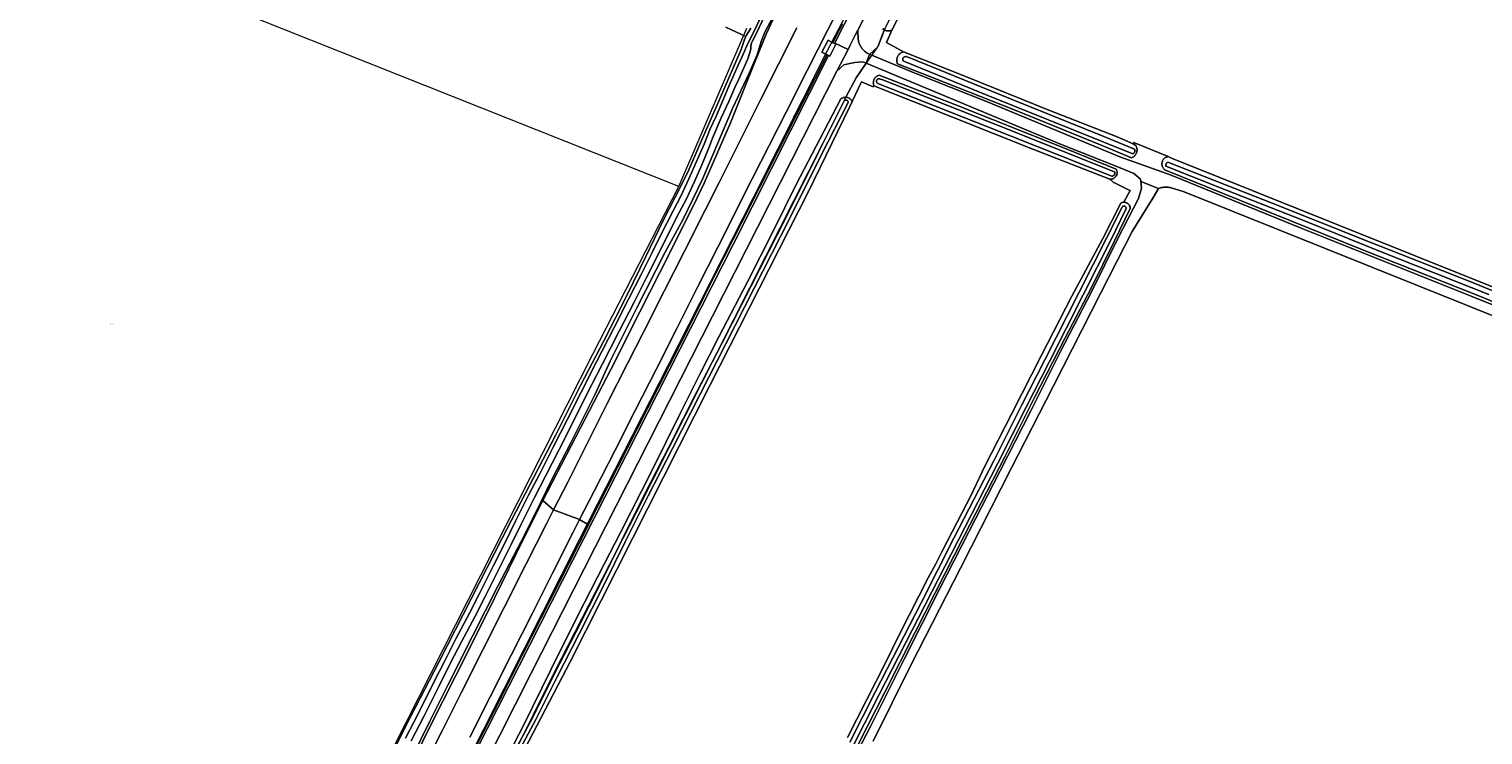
# Model space of a CAD drawing. Header units: metres. Extents: x 250001 to 257773, y 598992 to 609118.
# Tile 388 of 656: x 251738 to 252202, y 603685 to 603911. Entities that reach past the tile are written whole.
import ezdxf
from ezdxf.enums import TextEntityAlignment as Align
from ezdxf.lldxf.tags import DXFTag

# ---------------------------------------------------------------- set-up
doc = ezdxf.new("R2010")
doc.units = ezdxf.units.M
for name, color, linetype, lineweight in [('B-WE-GR-BOUWLAND-GV', 252, 'Continuous', 13), ('B-WE-GR-GRAS-GV', 252, 'Continuous', 13), ('B-WE-GR-GROENVOORZIENING-GV', 252, 'Continuous', 18), ('B-WE-KG-GRENS_PERCEEL-G', 150, 'KG-PERCEEL', 18), ('B-WE-KG-GRENS_PERCEEL-S', 150, 'Continuous', 25), ('B-WE-OG-WATER-GV', 252, 'Continuous', 18), ('B-WE-OG-WATER_SLOOT-GV', 252, 'Continuous', 18), ('B-WE-VH-VERHARDING_GESLOTEN-GV', 252, 'Continuous', 18), ('B-WE-VH-VERHARDING_HALFVERHARDING-GV', 252, 'Continuous', 18), ('B-WE-VW-BEWEGWIJZERING_DRAAGCONSTRUCTIE-S', 252, 'Continuous', 25), ('X-XX-AL-REFERENTIE-G', 7, 'Continuous', 18)]:
    doc.layers.add(name, color=color, linetype=linetype, lineweight=lineweight)
doc.styles.add('NLCS-ISO', font='NLCS-ISO.ttf')
doc.styles.get("Standard").update_dxf_attribs({"font": 'NLCS-ISO.ttf'})
tags = doc.linetypes.add('KG-PERCEEL', pattern='A,5.5,-2,["P",Standard,S=1.8,R=0,X=-0.5,Y=-0.9],-2,5.5,-2,[5,NLCS.SHX,S=0.75,R=0,X=0,Y=0],-2', length=19).pattern_tags.tags
tags[6] = DXFTag(74, 10)

# ---------------------------------------------------------------- blocks, each defined once
blk = doc.blocks.new('SKG-PERCEELNUMMER-SO')
at = {"style": 'NLCS-ISO', "oblique": 10, "flags": 1}
blk.add_attdef('GEMEENTECODE', text='', height=1.8, dxfattribs=at).set_placement((0, 2.6), align=Align.MIDDLE_CENTER)
at = {"style": 'NLCS-ISO', "oblique": 10}
blk.add_attdef('SECTIE', text='', height=1.8, dxfattribs=at).set_placement((-0.5, 0), align=Align.MIDDLE_RIGHT)
blk.add_attdef('PERCEELNUMMER', text='', height=1.8, dxfattribs=at).set_placement((0.5, 0), align=Align.MIDDLE_LEFT)
blk = doc.blocks.new('BS2021-132-Xref-KAD-20210617')
at = {"layer": 'B-WE-KG-GRENS_PERCEEL-G', "flags": 128}
for points in [[(251781.795, 603486.894), (251801.537, 603525.951), (251825.731, 603573.807), (251843.053, 603607.883), (251852.205, 603626.217), (251853.06, 603628.126), (251856.1, 603634.396), (251863.697, 603648.49), (251896.053, 603712.704), (251913.765, 603747.75), (251941.814, 603802.979), (251969.198, 603856.882), (251992.777, 603903.69), (251999.106, 603915.728), (252002.983, 603923.461), (252013.486, 603944.369), (252024.807, 603967.019), (252028.789, 603974.885), (252031.616, 603980.499), (252032.996, 603983.119), (252037.238, 603991.43), (252041.808, 604000.452), (252057.528, 604031.472), (252125.94, 604166.638), (252172.811, 604258.347), (252175.002, 604262.775), (252193.195, 604297.797), (252219.959, 604349.097), (252248.093, 604401.883), (252267.857, 604438.101), (252277.49, 604455.814), (252282.078, 604463.93), (252282.753, 604465.25), (252296.491, 604490.087), (252305.698, 604506.39)], [(251885.109, 603663.701), (251905.639, 603705.163), (251931.919, 603756.511), (251973.159, 603838.182), (251991.353, 603874.166), (251999.035, 603889.53), (252002.026, 603895.129), (252008.999, 603905.125), (252011.027, 603910.402), (252022.755, 603933.585), (252039.938, 603967.404), (252059.301, 604006.133), (252079.483, 604046.225), (252096.121, 604078.954), (252116.031, 604118.501), (252131.577, 604149.32), (252148.76, 604183.412), (252165.396, 604216.686), (252180.942, 604247.506)], [(251945.379, 603860.465), (251737.689, 603943.183)], [(251945.379, 603860.465), (251967.142, 603911.041)], [(251834.303, 603641.962), (251917.835, 603806.865), (251945.379, 603860.465)]]:
    blk.add_lwpolyline(points, dxfattribs=at)
at = {"layer": 'B-WE-KG-GRENS_PERCEEL-S', "xscale": 0.2, "yscale": 0.2, "zscale": 0.2}
blk.add_blockref('SKG-PERCEELNUMMER-SO', (251764.103, 603816.41), dxfattribs=at).add_auto_attribs({'PERCEELNUMMER': '52', 'SECTIE': 'M'})
blk = doc.blocks.new('SIE-WEG_VERKEERSBORD_WEGWIJZER-SO')
at = {"linetype": 'ByBlock', "lineweight": 18}
h = blk.add_hatch(color=0, dxfattribs=at)
h.dxf.hatch_style = 1
h.paths.add_polyline_path([(0.5, 1), (0, 2), (-0.5, 1)])
h = blk.add_hatch(color=0, dxfattribs=at)
h.dxf.hatch_style = 1
h.paths.add_polyline_path([(-1.4, -0.2), (-2, -1.2), (-0.9, -1.1)])
h = blk.add_hatch(color=0, dxfattribs=at)
h.dxf.hatch_style = 1
h.paths.add_polyline_path([(1.4, -0.2), (2, -1.2), (0.9, -1.1)])
at = {"color": 0, "linetype": 'ByBlock', "lineweight": 18}
for points in [[(-1.1, -0.7), (0, 0)], [(0, 1), (0, 0)], [(1.1, -0.7), (0, 0)]]:
    blk.add_lwpolyline(points, dxfattribs=at)
for points in [[(0.5, 1), (0, 2), (-0.5, 1)], [(-1.4, -0.2), (-2, -1.2), (-0.9, -1.1)], [(1.4, -0.2), (2, -1.2), (0.9, -1.1)]]:
    blk.add_lwpolyline(points, close=True, dxfattribs=at)
blk = doc.blocks.new('BS2021-132-Xref-BGT-GRIJS-20210617-aangepast')
at = {"layer": 'B-WE-GR-BOUWLAND-GV', "flags": 128}
for points in [[(252151.019, 604183.572), (252135.781, 604153.166), (252114.558, 604111.468), (252110.67, 604104.258), (252102.9, 604088.8), (252063.635, 604011.024), (252058.493, 604000), (252036.56, 603955.981), (252023.281, 603930.301), (252022.468, 603928.731), (252021.571, 603926.819), (252015.841, 603915.18), (252013.417, 603910.466), (252011.705, 603906.52), (252017.21, 603903.496), (252037.803, 603895.258), (252063.066, 603885.08), (252085.502, 603876.293), (252090.56, 603874.114), (252090.797, 603874.53), (252101.71, 603869.997), (252102.823, 603869.535), (252258.038, 603807.309)], [(251846.479, 603664.45), (251858.212, 603688.223), (251868.559, 603708.126), (251879.081, 603728.843), (251888.848, 603748.012), (251896.288, 603762.153), (251906.005, 603781.092), (251914.08, 603797.012), (251921.26, 603810.906), (251928.902, 603825.973), (251934.805, 603838.107), (251940.334, 603849.579), (251944.161, 603857.057), (251948.264, 603865.01), (251952.17, 603874.201), (251957.256, 603885.779), (251965.332, 603904.267), (251966.331, 603907.401), (251966.804, 603908.393), (251960.398, 603911.335)], [(251999.313, 603684.265), (252011.272, 603707.961), (252016.011, 603717.524), (252025.097, 603735.349), (252027.501, 603739.821), (252029.636, 603744.114), (252038.77, 603761.756), (252043.213, 603771.069), (252051.768, 603787.888), (252061.302, 603806.557), (252070.998, 603825.362), (252080.738, 603843.578), (252086.635, 603855.148), (252086.658, 603855.162), (252086.822, 603855.239), (252086.992, 603855.301), (252087.166, 603855.348), (252087.345, 603855.38), (252087.525, 603855.395), (252087.627, 603855.395), (252089.575, 603859.158), (252088.842, 603859.522), (252084.809, 603861.528), (252084.146, 603861.789), (252083.14, 603862.791), (252058.519, 603872.422), (252007.713, 603892.649), (252007.678, 603892.743), (252007.48, 603892.314), (252003.783, 603893.856), (252000.739, 603887.587), (252000, 603886.064), (251986.698, 603858.664), (251955.393, 603797.076), (251910.584, 603708.481), (251882.962, 603655.282)], [(252301.931, 603780.454), (252106.828, 603858.718), (252102.383, 603860.091), (252102.047, 603860.146), (252101.709, 603860.185), (252101.37, 603860.209), (252101.03, 603860.216), (252100.69, 603860.207), (252100.351, 603860.182), (252100.014, 603860.141), (252099.678, 603860.085), (252099.346, 603860.013), (252099.018, 603859.925), (252098.694, 603859.822), (252098.679, 603859.817), (252096.872, 603856.74), (252090.282, 603846.013), (252080.242, 603826.463), (252065.017, 603796.506), (252051.692, 603770.481), (252035.399, 603738.407), (252019.629, 603707.611), (252007.437, 603683.085)]]:
    blk.add_lwpolyline(points, dxfattribs=at)
at = {"layer": 'B-WE-GR-GRAS-GV', "flags": 128}
blk.add_lwpolyline([(251977.01, 603917.572), (251972.881, 603909.805), (251971.661, 603906.793), (251970.44, 603902.532), (251967.945, 603896.835), (251962.565, 603885.415), (251952.954, 603862.79), (251946.703, 603849.99), (251940.973, 603839.451), (251931.99, 603821.65), (251923.394, 603804.639), (251918.649, 603794.031), (251910.797, 603778.459), (251904.799, 603766.805), (251901.535, 603760.154), (251901.865, 603760.003), (251915.438, 603786.137), (251923.677, 603801.968), (251932.938, 603820.365), (251942.433, 603839.204), (251951.258, 603856.801), (251953.506, 603861.543), (251957.502, 603870.759), (251959.298, 603874.945), (251961.833, 603880.832), (251969.534, 603899.954), (251973.237, 603909.089), (251977.048, 603917.176)], dxfattribs=at)
blk.add_lwpolyline([(251839.638, 603638.77), (251840.484, 603639.126), (251841.672, 603640.423), (251844.137, 603644.842), (251850.089, 603656.152), (251858.512, 603672.834), (251865.963, 603688.095), (251873.952, 603703.875), (251884.162, 603724.267), (251893.351, 603743.002), (251901.865, 603760.003), (251901.535, 603760.154), (251896.259, 603749.405), (251887.514, 603732.703), (251879.453, 603716.654), (251871.493, 603701.033), (251865.755, 603689.541), (251860.08, 603678.051), (251854.722, 603667.615), (251848.315, 603654.827), (251842.612, 603643.195), (251840.799, 603640.153), (251839.998, 603639.134)], close=True, dxfattribs=at)
at = {"layer": 'B-WE-GR-GROENVOORZIENING-GV', "flags": 128}
for points in [[(251997.654, 603912.445), (251996.719, 603910.599), (251995.96, 603909.104), (251994.626, 603906.407), (251995.139, 603906.131), (251995.215, 603906.281), (251996.426, 603908.683), (252000, 603915.771)], [(252048.06, 604000), (252002.563, 603910.428), (252002.701, 603907.441), (252002.753, 603907.132), (252002.82, 603906.826), (252002.903, 603906.524), (252003.001, 603906.227), (252003.114, 603905.935), (252003.242, 603905.649), (252003.385, 603905.37), (252003.541, 603905.098), (252003.711, 603904.835), (252003.895, 603904.581), (252004.091, 603904.337), (252004.299, 603904.103), (252004.519, 603903.88), (252004.75, 603903.668), (252004.992, 603903.469), (252005.243, 603903.282), (252005.504, 603903.108), (252005.773, 603902.948), (252006.05, 603902.802), (252006.334, 603902.67), (252006.344, 603902.665), (252008.999, 603905.125), (252011.063, 603910.496), (252010.966, 603910.554), (252010.808, 603910.668), (252010.52, 603910.931)], [(251977.048, 603917.176), (251973.237, 603909.089), (251969.534, 603899.954), (251961.833, 603880.832), (251959.298, 603874.945), (251957.502, 603870.759), (251953.506, 603861.543), (251951.258, 603856.801), (251942.433, 603839.204), (251932.938, 603820.365), (251923.677, 603801.968), (251915.438, 603786.137), (251901.865, 603760.003), (251905.326, 603757.059), (251909.939, 603766.162), (251915.842, 603777.867), (251922.495, 603791.043), (251928.945, 603803.871), (251934.055, 603813.879), (251940.679, 603826.968), (251947.188, 603839.776), (251953.847, 603853.065), (251958.239, 603861.75), (251971.313, 603887.905), (251983.041, 603911.117)], [(251999.477, 603923.418), (251986.413, 603897.502), (251979.638, 603884.156), (251966.188, 603857.691), (251962.377, 603850.086), (251957.828, 603841.068), (251951.295, 603828.205), (251944.788, 603815.258), (251938.178, 603802.199), (251931.379, 603788.831), (251924.975, 603776.198), (251918.27, 603763.062), (251913.646, 603753.969), (251916.454, 603752.326), (251916.466, 603752.349), (251932.018, 603782.938), (251945.7, 603809.85), (251957.079, 603832.551), (251968.174, 603854.305), (251991.907, 603900.913), (251992.691, 603902.497), (251992.73, 603902.576), (251991.113, 603903.421), (251993.084, 603907.238), (251994.626, 603906.407), (251995.96, 603909.104), (251996.719, 603910.599), (251997.654, 603912.445)], [(251960.398, 603911.335), (251966.804, 603908.393), (251967.02, 603908.848), (251968.359, 603911.01)], [(252233.744, 603812.11), (252200.566, 603825.677), (252164.233, 603840.119), (252134.411, 603852.089), (252100.871, 603865.648), (252100.789, 603865.702), (252100.634, 603865.82), (252100.489, 603865.951), (252100.355, 603866.093), (252100.233, 603866.245), (252100.124, 603866.407), (252100.028, 603866.577), (252099.947, 603866.755), (252099.881, 603866.938), (252099.83, 603867.127), (252099.794, 603867.319), (252099.774, 603867.513), (252099.771, 603867.708), (252099.783, 603867.903), (252099.811, 603868.096), (252099.854, 603868.287), (252099.913, 603868.473), (252099.988, 603868.653), (252100.076, 603868.827), (252100.179, 603868.993), (252100.295, 603869.15), (252100.423, 603869.297), (252100.714, 603869.557), (252100.874, 603869.669), (252101.043, 603869.766), (252101.219, 603869.85), (252101.589, 603869.973), (252101.71, 603869.997), (252090.797, 603874.53), (252090.56, 603874.114), (252091.387, 603873.572), (252091.492, 603873.393), (252091.584, 603873.207), (252091.722, 603872.817), (252091.769, 603872.615), (252091.799, 603872.41), (252091.814, 603872.203), (252091.812, 603871.996), (252091.795, 603871.789), (252091.762, 603871.584), (252091.713, 603871.383), (252091.648, 603871.186), (252091.569, 603870.994), (252091.475, 603870.809), (252091.368, 603870.632), (252091.247, 603870.464), (252091.113, 603870.306), (252090.967, 603870.158), (252090.811, 603870.022), (252090.644, 603869.898), (252090.469, 603869.788), (252090.285, 603869.691), (252090.095, 603869.609), (252090.075, 603869.602), (252080.299, 603873.672), (252052.902, 603884.886), (252023.132, 603896.586), (252015.288, 603899.66), (252015.194, 603899.792), (252015.141, 603900.052), (252015.091, 603900.256), (252015.057, 603900.462), (252015.038, 603900.671), (252015.035, 603900.881), (252015.048, 603901.09), (252015.077, 603901.297), (252015.122, 603901.502), (252015.183, 603901.703), (252015.348, 603902.087), (252015.453, 603902.269), (252015.571, 603902.442), (252015.701, 603902.606), (252015.998, 603902.901), (252016.163, 603903.031), (252016.337, 603903.148), (252016.519, 603903.251), (252016.709, 603903.34), (252016.905, 603903.415), (252017.106, 603903.474), (252017.21, 603903.496), (252011.705, 603906.52), (252013.417, 603910.466), (252013.202, 603910.36), (252013.02, 603910.29), (252012.833, 603910.236), (252012.642, 603910.197), (252012.449, 603910.174), (252012.254, 603910.167), (252012.06, 603910.176), (252011.867, 603910.201), (252011.676, 603910.241), (252011.49, 603910.297), (252011.308, 603910.369), (252011.133, 603910.454), (252011.063, 603910.496), (252008.999, 603905.125), (252006.344, 603902.665), (252006.495, 603902.602), (252020.602, 603896.75), (252044.217, 603887.369), (252086.357, 603869.916), (252102.76, 603864.07), (252144.264, 603847.093), (252198.591, 603825.411), (252259.232, 603801.003)], [(251880.709, 603680.383), (251962.726, 603841.85), (251993.218, 603902.321), (251992.73, 603902.576), (251992.691, 603902.497), (251991.907, 603900.913), (251968.174, 603854.305), (251957.079, 603832.551), (251945.7, 603809.85), (251932.018, 603782.938), (251916.466, 603752.349), (251916.454, 603752.326), (251907.076, 603733.817), (251895.31, 603710.662), (251886.21, 603692.596), (251877.42, 603675.225)], [(251888.172, 603673.547), (251895.7, 603688.112), (251904.452, 603705.959), (251912.708, 603722.699), (251921.632, 603739.955), (251926.745, 603749.803), (251936.695, 603769.567), (251945.69, 603787.642), (251952.046, 603800.428), (251958.151, 603812.39), (251967.293, 603830.014), (251975.563, 603846.209), (251982.911, 603861.109), (251990.539, 603875.744), (251997.124, 603888.444), (251997.231, 603888.525), (251997.393, 603888.631), (251997.563, 603888.723), (251997.741, 603888.801), (251997.924, 603888.865), (251998.112, 603888.913), (251998.303, 603888.945), (251998.496, 603888.962), (251998.69, 603888.962), (251998.73, 603888.959), (252002.026, 603895.129), (252005.203, 603899.91), (252004.194, 603900.331), (252001.568, 603900.107), (252000, 603899.739), (251998.082, 603899.288), (251995.908, 603897.324), (251956.107, 603818.964), (251898.092, 603704.677), (251863.294, 603635.863)], [(252000, 603675.108), (252006.507, 603687.597), (252017.427, 603709.301), (252028.63, 603731.723), (252038.087, 603750.038), (252048.07, 603769.497), (252057.868, 603788.737), (252067.389, 603807.711), (252077.29, 603826.795), (252085.829, 603844.076), (252092.293, 603856.616), (252093.236, 603859.916), (252092.972, 603862.06), (252092.884, 603862.778), (252090.768, 603864.599), (252086.387, 603866.375), (252067.312, 603873.966), (252005.203, 603899.91), (252002.026, 603895.129), (251998.73, 603888.959), (251998.883, 603888.947), (251999.074, 603888.916), (251999.262, 603888.87), (251999.445, 603888.808), (251999.623, 603888.732), (251999.794, 603888.641), (251999.956, 603888.536), (252000.11, 603888.419), (252000.253, 603888.289), (252000.384, 603888.148), (252000.504, 603887.997), (252000.61, 603887.836), (252000.703, 603887.667), (252000.739, 603887.587), (252003.783, 603893.856), (252007.48, 603892.314), (252007.678, 603892.743), (252007.643, 603892.837), (252007.589, 603893.03), (252007.551, 603893.226), (252007.521, 603893.624), (252007.53, 603893.824), (252007.555, 603894.023), (252007.596, 603894.218), (252007.653, 603894.41), (252007.724, 603894.597), (252007.81, 603894.778), (252007.911, 603894.951), (252008.025, 603895.115), (252008.151, 603895.27), (252008.29, 603895.414), (252008.44, 603895.547), (252008.6, 603895.667), (252008.769, 603895.774), (252008.945, 603895.867), (252009.129, 603895.946), (252009.32, 603896.03), (252009.436, 603896.041), (252033.582, 603886.666), (252069.709, 603872.233), (252085.136, 603865.988), (252085.224, 603865.827), (252085.298, 603865.659), (252085.356, 603865.485), (252085.4, 603865.306), (252085.427, 603865.125), (252085.439, 603864.942), (252085.435, 603864.758), (252085.415, 603864.575), (252085.379, 603864.395), (252085.328, 603864.218), (252085.181, 603863.882), (252085.085, 603863.725), (252084.977, 603863.576), (252084.856, 603863.438), (252084.724, 603863.31), (252084.581, 603863.195), (252084.429, 603863.092), (252084.269, 603863.003), (252084.101, 603862.929), (252083.927, 603862.869), (252083.749, 603862.824), (252083.568, 603862.796), (252083.385, 603862.783), (252083.202, 603862.786), (252083.14, 603862.791), (252084.146, 603861.789), (252084.809, 603861.528), (252088.842, 603859.522), (252089.575, 603859.158), (252087.627, 603855.395), (252087.706, 603855.395), (252087.886, 603855.379), (252088.064, 603855.346), (252088.238, 603855.299), (252088.408, 603855.235), (252088.571, 603855.158), (252088.727, 603855.066), (252088.874, 603854.96), (252089.138, 603854.713), (252089.253, 603854.573), (252089.354, 603854.423), (252089.442, 603854.265), (252089.574, 603853.928), (252089.618, 603853.753), (252089.646, 603853.574), (252089.657, 603853.393), (252084.517, 603842.818), (252077.208, 603828.146), (252068.846, 603812.04), (252059.013, 603792.944), (252049.408, 603773.854), (252036.592, 603748.734), (252020.865, 603718.012), (252011.24, 603698.789), (252000, 603676.847)], [(251862.817, 603672.728), (251869.789, 603686.656), (251875.775, 603698.604), (251882.67, 603712.276), (251889.551, 603725.8), (251896.481, 603739.569), (251903.168, 603752.801), (251905.326, 603757.059), (251901.865, 603760.003), (251893.351, 603743.002), (251884.162, 603724.267), (251873.952, 603703.875), (251865.963, 603688.095), (251858.512, 603672.834)], [(251877.42, 603675.225), (251886.21, 603692.596), (251895.31, 603710.662), (251907.076, 603733.817), (251916.454, 603752.326), (251913.646, 603753.969), (251911.576, 603749.897), (251904.97, 603736.821), (251898.571, 603724.078), (251891.766, 603710.644), (251885.024, 603697.336), (251878.519, 603684.357)]]:
    blk.add_lwpolyline(points, dxfattribs=at)
at = {"layer": 'B-WE-OG-WATER-GV', "flags": 128}
for points in [[(251971.992, 603915.526), (251969.235, 603909.689), (251967.364, 603906.161), (251965.618, 603902.036), (251964.283, 603899.232), (251962.593, 603895.35), (251961.36, 603892.556), (251959.47, 603887.92), (251957.411, 603883.185), (251955.404, 603878.866), (251953.421, 603873.93), (251951.029, 603868.446), (251948.514, 603862.92), (251945.983, 603857.386), (251943.616, 603852.823), (251939.555, 603844.792), (251936.866, 603839.37), (251933.29, 603832.257), (251929.273, 603824.383), (251924.548, 603815.149), (251919.033, 603804.412), (251914.117, 603794.712), (251909.791, 603786.105), (251905.321, 603777.291), (251901.014, 603768.793), (251897.448, 603761.921), (251893.165, 603753.416), (251889.965, 603746.874), (251886.002, 603739.04), (251881.647, 603730.291), (251878.44, 603724.03), (251874.096, 603715.82), (251870.628, 603709.06), (251866.963, 603701.749), (251862.028, 603691.87), (251857.993, 603684.097)], [(251859.772, 603683.184), (251863.81, 603690.962), (251868.752, 603700.854), (251872.412, 603708.155), (251875.869, 603714.896), (251880.214, 603723.106), (251883.433, 603729.39), (251887.789, 603738.143), (251891.756, 603745.983), (251894.957, 603752.527), (251899.229, 603761.011), (251902.794, 603767.88), (251907.104, 603776.386), (251911.576, 603785.203), (251915.903, 603793.811), (251920.815, 603803.503), (251926.328, 603814.236), (251931.054, 603823.473), (251935.074, 603831.353), (251938.655, 603838.477), (251941.344, 603843.896), (251945.396, 603851.911), (251947.782, 603856.509), (251950.334, 603862.09), (251952.856, 603867.632), (251955.133, 603873.299), (251956.108, 603875.924), (251958.931, 603882.343), (251961.339, 603887.641), (251963.275, 603892.06), (251964.425, 603894.547), (251966.104, 603898.403), (251967.443, 603901.216), (251968.231, 603903.995), (251968.321, 603904.57), (251968.398, 603904.953), (251968.389, 603905.3), (251968.481, 603905.788), (251968.64, 603906.364), (251968.701, 603906.547), (251970.129, 603909.241), (251972.889, 603915.084)], [(252240.229, 603812.766), (252199.586, 603829.526), (252166.016, 603842.728), (252135.006, 603855.135), (252101.627, 603868.193), (252101.613, 603868.186), (252101.499, 603868.122), (252101.394, 603868.045), (252101.299, 603867.956), (252101.215, 603867.855), (252101.144, 603867.745), (252101.086, 603867.627), (252101.043, 603867.503), (252101.014, 603867.375), (252101.001, 603867.244), (252101.004, 603867.112), (252101.023, 603866.983), (252117.66, 603860.303), (252145.308, 603849.418), (252169.794, 603839.536), (252204.269, 603825.946)], [(252000, 603679.463), (252009.434, 603698.047), (252024.121, 603726.678), (252034.607, 603747.313), (252047.341, 603772.021), (252056.342, 603789.917), (252063.702, 603804.316), (252074.567, 603825.757), (252083.394, 603843.282), (252088.231, 603853.212), (252088.264, 603853.286), (252088.293, 603853.385), (252088.306, 603853.487), (252088.304, 603853.591), (252088.285, 603853.692), (252088.251, 603853.79), (252088.203, 603853.881), (252088.141, 603853.964), (252088.067, 603854.036), (252087.982, 603854.096), (252087.89, 603854.143), (252087.791, 603854.174), (252087.689, 603854.19), (252087.585, 603854.19), (252087.483, 603854.174), (252087.385, 603854.142), (252087.292, 603854.096), (252087.208, 603854.036), (252086.947, 603853.575), (252082.055, 603843.96), (252073.229, 603826.434), (252062.365, 603804.996), (252055.004, 603790.595), (252046.005, 603772.701), (252033.27, 603747.992), (252022.785, 603727.36), (252008.098, 603698.729), (252000, 603682.777)]]:
    blk.add_lwpolyline(points, dxfattribs=at)
for points in [[(252018.213, 603901.919), (252018.034, 603901.955), (252017.809, 603901.946), (252017.466, 603901.87), (252017.361, 603901.827), (252017.264, 603901.769), (252017.176, 603901.699), (252017.033, 603901.524), (252016.982, 603901.423), (252016.945, 603901.316), (252016.924, 603901.205), (252016.918, 603901.093), (252016.955, 603900.87), (252016.997, 603900.765), (252017.053, 603900.667), (252017.488, 603900.432), (252044.166, 603889.555), (252090.44, 603870.873), (252090.501, 603870.892), (252090.616, 603870.94), (252090.724, 603871.003), (252090.823, 603871.079), (252090.912, 603871.167), (252090.989, 603871.266), (252091.052, 603871.374), (252091.102, 603871.489), (252091.136, 603871.609), (252091.155, 603871.733), (252091.157, 603871.858), (252091.144, 603871.982), (252091.115, 603872.104), (252091.071, 603872.221), (252091.012, 603872.331), (252081.156, 603876.419), (252051.318, 603888.445), (252018.684, 603901.752)], [(252009.457, 603894.87), (252009.345, 603894.885), (252009.232, 603894.883), (252009.12, 603894.866), (252009.012, 603894.834), (252008.91, 603894.786), (252008.815, 603894.724), (252008.73, 603894.65), (252008.656, 603894.564), (252008.595, 603894.469), (252008.549, 603894.366), (252008.517, 603894.258), (252008.5, 603894.146), (252008.5, 603894.033), (252008.516, 603893.921), (252008.547, 603893.813), (252008.593, 603893.709), (252008.653, 603893.614), (252008.726, 603893.528), (252008.811, 603893.453), (252008.905, 603893.391), (252009.008, 603893.342), (252043.8, 603879.659), (252083.745, 603863.772), (252083.835, 603863.771), (252083.955, 603863.783), (252084.073, 603863.811), (252084.186, 603863.854), (252084.293, 603863.912), (252084.391, 603863.984), (252084.479, 603864.067), (252084.555, 603864.161), (252084.618, 603864.265), (252084.667, 603864.376), (252084.7, 603864.492), (252084.719, 603864.612), (252084.721, 603864.733), (252084.707, 603864.854), (252084.678, 603864.971), (252084.633, 603865.084), (252047.788, 603879.821), (252010.204, 603894.6), (252009.709, 603894.772), (252009.67, 603894.794), (252009.566, 603894.839)]]:
    blk.add_lwpolyline(points, close=True, dxfattribs=at)
at = {"layer": 'B-WE-OG-WATER_SLOOT-GV', "flags": 128}
for points in [[(251972.889, 603915.084), (251970.129, 603909.241), (251968.701, 603906.547), (251968.64, 603906.364), (251968.481, 603905.788), (251968.389, 603905.3), (251968.398, 603904.953), (251968.321, 603904.57), (251968.231, 603903.995), (251967.443, 603901.216), (251966.104, 603898.403), (251964.425, 603894.547), (251963.275, 603892.06), (251961.339, 603887.641), (251958.931, 603882.343), (251956.108, 603875.924), (251955.133, 603873.299), (251952.856, 603867.632), (251950.334, 603862.09), (251947.782, 603856.509), (251945.396, 603851.911), (251941.344, 603843.896), (251938.655, 603838.477), (251935.074, 603831.353), (251931.054, 603823.473), (251926.328, 603814.236), (251920.815, 603803.503), (251915.903, 603793.811), (251911.576, 603785.203), (251907.104, 603776.386), (251902.794, 603767.88), (251899.229, 603761.011), (251894.957, 603752.527), (251891.756, 603745.983), (251887.789, 603738.143), (251883.433, 603729.39), (251880.214, 603723.106), (251875.869, 603714.896), (251872.412, 603708.155), (251868.752, 603700.854), (251863.81, 603690.962), (251859.772, 603683.184)], [(251857.993, 603684.097), (251862.028, 603691.87), (251866.963, 603701.749), (251870.628, 603709.06), (251874.096, 603715.82), (251878.44, 603724.03), (251881.647, 603730.291), (251886.002, 603739.04), (251889.965, 603746.874), (251893.165, 603753.416), (251897.448, 603761.921), (251901.014, 603768.793), (251905.321, 603777.291), (251909.791, 603786.105), (251914.117, 603794.712), (251919.033, 603804.412), (251924.548, 603815.149), (251929.273, 603824.383), (251933.29, 603832.257), (251936.866, 603839.37), (251939.555, 603844.792), (251943.616, 603852.823), (251945.983, 603857.386), (251948.514, 603862.92), (251951.029, 603868.446), (251953.421, 603873.93), (251955.404, 603878.866), (251957.411, 603883.185), (251959.47, 603887.92), (251961.36, 603892.556), (251962.593, 603895.35), (251964.283, 603899.232), (251965.618, 603902.036), (251967.364, 603906.161), (251969.235, 603909.689), (251971.992, 603915.526)], [(251968.359, 603911.01), (251967.02, 603908.848), (251966.804, 603908.393), (251966.331, 603907.401), (251965.332, 603904.267), (251957.256, 603885.779), (251952.17, 603874.201), (251948.264, 603865.01), (251944.161, 603857.057), (251940.334, 603849.579), (251934.805, 603838.107), (251928.902, 603825.973), (251921.26, 603810.906), (251914.08, 603797.012), (251906.005, 603781.092), (251896.288, 603762.153), (251888.848, 603748.012), (251879.081, 603728.843), (251868.559, 603708.126), (251858.212, 603688.223), (251846.479, 603664.45)], [(251860.08, 603678.051), (251865.755, 603689.541), (251871.493, 603701.033), (251879.453, 603716.654), (251887.514, 603732.703), (251896.259, 603749.405), (251901.535, 603760.154), (251904.799, 603766.805), (251910.797, 603778.459), (251918.649, 603794.031), (251923.394, 603804.639), (251931.99, 603821.65), (251940.973, 603839.451), (251946.703, 603849.99), (251952.954, 603862.79), (251962.565, 603885.415), (251967.945, 603896.835), (251970.44, 603902.532), (251971.661, 603906.793), (251972.881, 603909.805), (251977.01, 603917.572)], [(252010.52, 603910.931), (252010.808, 603910.668), (252010.966, 603910.554), (252011.063, 603910.496), (252011.133, 603910.454), (252011.308, 603910.369), (252011.49, 603910.297), (252011.676, 603910.241), (252011.867, 603910.201), (252012.06, 603910.176), (252012.254, 603910.167), (252012.449, 603910.174), (252012.642, 603910.197), (252012.833, 603910.236), (252013.02, 603910.29), (252013.202, 603910.36), (252013.417, 603910.466), (252015.841, 603915.18)], [(251882.962, 603655.282), (251910.584, 603708.481), (251955.393, 603797.076), (251986.698, 603858.664), (252000, 603886.064), (252000.739, 603887.587), (252000.703, 603887.667), (252000.61, 603887.836), (252000.504, 603887.997), (252000.384, 603888.148), (252000.253, 603888.289), (252000.11, 603888.419), (251999.956, 603888.536), (251999.794, 603888.641), (251999.623, 603888.732), (251999.445, 603888.808), (251999.262, 603888.87), (251999.074, 603888.916), (251998.883, 603888.947), (251998.73, 603888.959), (251998.69, 603888.962), (251998.496, 603888.962), (251998.303, 603888.945), (251998.112, 603888.913), (251997.924, 603888.865), (251997.741, 603888.801), (251997.563, 603888.723), (251997.393, 603888.631), (251997.231, 603888.525), (251997.124, 603888.444), (251990.539, 603875.744), (251982.911, 603861.109), (251975.563, 603846.209), (251967.293, 603830.014), (251958.151, 603812.39), (251952.046, 603800.428), (251945.69, 603787.642), (251936.695, 603769.567), (251926.745, 603749.803), (251921.632, 603739.955), (251912.708, 603722.699), (251904.452, 603705.959), (251895.7, 603688.112), (251888.172, 603673.547)], [(251892.105, 603678.456), (251898.569, 603690.563), (251905.402, 603704.269), (251912.464, 603717.935), (251920.379, 603733.758), (251927.168, 603747.417), (251934.521, 603762.135), (251942.227, 603777.271), (251951.059, 603794.57), (251959.284, 603810.718), (251968.332, 603828.477), (251979.545, 603850.468), (251989.75, 603871.026), (251998.318, 603888), (251998.423, 603888.046), (251998.534, 603888.077), (251998.648, 603888.092), (251998.763, 603888.092), (251998.876, 603888.075), (251998.987, 603888.043), (251999.092, 603887.996), (251999.189, 603887.935), (251999.277, 603887.861), (251999.354, 603887.775), (251999.418, 603887.68), (251999.468, 603887.577), (251999.504, 603887.467), (251999.524, 603887.354), (251999.527, 603887.314), (251990.823, 603870.488), (251980.617, 603849.928), (251969.402, 603827.932), (251960.354, 603810.173), (251952.128, 603794.025), (251943.296, 603776.726), (251935.592, 603761.595), (251928.242, 603746.882), (251921.453, 603733.222), (251913.533, 603717.391), (251906.473, 603703.726), (251899.636, 603690.012), (251893.174, 603677.91)], [(251893.174, 603677.91), (251899.636, 603690.012), (251906.473, 603703.726), (251913.533, 603717.391), (251921.453, 603733.222), (251928.242, 603746.882), (251935.592, 603761.595), (251943.296, 603776.726), (251952.128, 603794.025), (251960.354, 603810.173), (251969.402, 603827.932), (251980.617, 603849.928), (251990.823, 603870.488), (251999.527, 603887.314), (251999.524, 603887.354), (251999.504, 603887.467), (251999.468, 603887.577), (251999.418, 603887.68), (251999.354, 603887.775), (251999.277, 603887.861), (251999.189, 603887.935), (251999.092, 603887.996), (251998.987, 603888.043), (251998.876, 603888.075), (251998.763, 603888.092), (251998.648, 603888.092), (251998.534, 603888.077), (251998.423, 603888.046), (251998.318, 603888), (251989.75, 603871.026), (251979.545, 603850.468), (251968.332, 603828.477), (251959.284, 603810.718), (251951.059, 603794.57), (251942.227, 603777.271), (251934.521, 603762.135), (251927.168, 603747.417), (251920.379, 603733.758), (251912.464, 603717.935), (251905.402, 603704.269), (251898.569, 603690.563), (251892.105, 603678.456)], [(252258.038, 603807.309), (252102.823, 603869.535), (252101.71, 603869.997), (252101.589, 603869.973), (252101.219, 603869.85), (252101.043, 603869.766), (252100.874, 603869.669), (252100.714, 603869.557), (252100.423, 603869.297), (252100.295, 603869.15), (252100.179, 603868.993), (252100.076, 603868.827), (252099.988, 603868.653), (252099.913, 603868.473), (252099.854, 603868.287), (252099.811, 603868.096), (252099.783, 603867.903), (252099.771, 603867.708), (252099.774, 603867.513), (252099.794, 603867.319), (252099.83, 603867.127), (252099.881, 603866.938), (252099.947, 603866.755), (252100.028, 603866.577), (252100.124, 603866.407), (252100.233, 603866.245), (252100.355, 603866.093), (252100.489, 603865.951), (252100.634, 603865.82), (252100.789, 603865.702), (252100.871, 603865.648), (252134.411, 603852.089), (252164.233, 603840.119), (252200.566, 603825.677), (252233.744, 603812.11)], [(252204.269, 603825.946), (252169.794, 603839.536), (252145.308, 603849.418), (252117.66, 603860.303), (252101.023, 603866.983), (252101.004, 603867.112), (252101.001, 603867.244), (252101.014, 603867.375), (252101.043, 603867.503), (252101.086, 603867.627), (252101.144, 603867.745), (252101.215, 603867.855), (252101.299, 603867.956), (252101.394, 603868.045), (252101.499, 603868.122), (252101.613, 603868.186), (252101.627, 603868.193), (252135.006, 603855.135), (252166.016, 603842.728), (252199.586, 603829.526), (252240.229, 603812.766)], [(252000, 603676.847), (252011.24, 603698.789), (252020.865, 603718.012), (252036.592, 603748.734), (252049.408, 603773.854), (252059.013, 603792.944), (252068.846, 603812.04), (252077.208, 603828.146), (252084.517, 603842.818), (252089.657, 603853.393), (252089.646, 603853.574), (252089.618, 603853.753), (252089.574, 603853.928), (252089.442, 603854.265), (252089.354, 603854.423), (252089.253, 603854.573), (252089.138, 603854.713), (252088.874, 603854.96), (252088.727, 603855.066), (252088.571, 603855.158), (252088.408, 603855.235), (252088.238, 603855.299), (252088.064, 603855.346), (252087.886, 603855.379), (252087.706, 603855.395), (252087.525, 603855.395), (252087.345, 603855.38), (252087.166, 603855.348), (252086.992, 603855.301), (252086.822, 603855.239), (252086.658, 603855.162), (252086.635, 603855.148), (252080.738, 603843.578), (252070.998, 603825.362), (252061.302, 603806.557), (252051.768, 603787.888), (252043.213, 603771.069), (252038.77, 603761.756), (252029.636, 603744.114), (252027.501, 603739.821), (252025.097, 603735.349), (252016.011, 603717.524), (252011.272, 603707.961), (251999.313, 603684.265)], [(252000, 603682.777), (252008.098, 603698.729), (252022.785, 603727.36), (252033.27, 603747.992), (252046.005, 603772.701), (252055.004, 603790.595), (252062.365, 603804.996), (252073.229, 603826.434), (252082.055, 603843.96), (252086.947, 603853.575), (252087.208, 603854.036), (252087.292, 603854.096), (252087.385, 603854.142), (252087.483, 603854.174), (252087.585, 603854.19), (252087.689, 603854.19), (252087.791, 603854.174), (252087.89, 603854.143), (252087.982, 603854.096), (252088.067, 603854.036), (252088.141, 603853.964), (252088.203, 603853.881), (252088.251, 603853.79), (252088.285, 603853.692), (252088.304, 603853.591), (252088.306, 603853.487), (252088.293, 603853.385), (252088.264, 603853.286), (252088.231, 603853.212), (252083.394, 603843.282), (252074.567, 603825.757), (252063.702, 603804.316), (252056.342, 603789.917), (252047.341, 603772.021), (252034.607, 603747.313), (252024.121, 603726.678), (252009.434, 603698.047), (252000, 603679.463)]]:
    blk.add_lwpolyline(points, dxfattribs=at)
for points in [[(252037.803, 603895.258), (252017.21, 603903.496), (252017.106, 603903.474), (252016.905, 603903.415), (252016.709, 603903.34), (252016.519, 603903.251), (252016.337, 603903.148), (252016.163, 603903.031), (252015.998, 603902.901), (252015.701, 603902.606), (252015.571, 603902.442), (252015.453, 603902.269), (252015.348, 603902.087), (252015.183, 603901.703), (252015.122, 603901.502), (252015.077, 603901.297), (252015.048, 603901.09), (252015.035, 603900.881), (252015.038, 603900.671), (252015.057, 603900.462), (252015.091, 603900.256), (252015.141, 603900.052), (252015.194, 603899.792), (252015.288, 603899.66), (252023.132, 603896.586), (252052.902, 603884.886), (252080.299, 603873.672), (252090.075, 603869.602), (252090.095, 603869.609), (252090.285, 603869.691), (252090.469, 603869.788), (252090.644, 603869.898), (252090.811, 603870.022), (252090.967, 603870.158), (252091.113, 603870.306), (252091.247, 603870.464), (252091.368, 603870.632), (252091.475, 603870.809), (252091.569, 603870.994), (252091.648, 603871.186), (252091.713, 603871.383), (252091.762, 603871.584), (252091.795, 603871.789), (252091.812, 603871.996), (252091.814, 603872.203), (252091.799, 603872.41), (252091.769, 603872.615), (252091.722, 603872.817), (252091.584, 603873.207), (252091.492, 603873.393), (252091.387, 603873.572), (252090.56, 603874.114), (252085.502, 603876.293), (252063.066, 603885.08)], [(252017.809, 603901.946), (252018.034, 603901.955), (252018.213, 603901.919), (252018.684, 603901.752), (252051.318, 603888.445), (252081.156, 603876.419), (252091.012, 603872.331), (252091.071, 603872.221), (252091.115, 603872.104), (252091.144, 603871.982), (252091.157, 603871.858), (252091.155, 603871.733), (252091.136, 603871.609), (252091.102, 603871.489), (252091.052, 603871.374), (252090.989, 603871.266), (252090.912, 603871.167), (252090.823, 603871.079), (252090.724, 603871.003), (252090.616, 603870.94), (252090.501, 603870.892), (252090.44, 603870.873), (252044.166, 603889.555), (252017.488, 603900.432), (252017.053, 603900.667), (252016.997, 603900.765), (252016.955, 603900.87), (252016.918, 603901.093), (252016.924, 603901.205), (252016.945, 603901.316), (252016.982, 603901.423), (252017.033, 603901.524), (252017.176, 603901.699), (252017.264, 603901.769), (252017.361, 603901.827), (252017.466, 603901.87)], [(252033.582, 603886.666), (252009.436, 603896.041), (252009.32, 603896.03), (252009.129, 603895.946), (252008.945, 603895.867), (252008.769, 603895.774), (252008.6, 603895.667), (252008.44, 603895.547), (252008.29, 603895.414), (252008.151, 603895.27), (252008.025, 603895.115), (252007.911, 603894.951), (252007.81, 603894.778), (252007.724, 603894.597), (252007.653, 603894.41), (252007.596, 603894.218), (252007.555, 603894.023), (252007.53, 603893.824), (252007.521, 603893.624), (252007.551, 603893.226), (252007.589, 603893.03), (252007.643, 603892.837), (252007.713, 603892.649), (252058.519, 603872.422), (252083.14, 603862.791), (252083.202, 603862.786), (252083.385, 603862.783), (252083.568, 603862.796), (252083.749, 603862.824), (252083.927, 603862.869), (252084.101, 603862.929), (252084.269, 603863.003), (252084.429, 603863.092), (252084.581, 603863.195), (252084.724, 603863.31), (252084.856, 603863.438), (252084.977, 603863.576), (252085.085, 603863.725), (252085.181, 603863.882), (252085.328, 603864.218), (252085.379, 603864.395), (252085.415, 603864.575), (252085.435, 603864.758), (252085.439, 603864.942), (252085.427, 603865.125), (252085.4, 603865.306), (252085.356, 603865.485), (252085.298, 603865.659), (252085.224, 603865.827), (252085.136, 603865.988), (252069.709, 603872.233)], [(252009.232, 603894.883), (252009.345, 603894.885), (252009.457, 603894.87), (252009.566, 603894.839), (252009.67, 603894.794), (252009.709, 603894.772), (252010.204, 603894.6), (252047.788, 603879.821), (252084.633, 603865.084), (252084.678, 603864.971), (252084.707, 603864.854), (252084.721, 603864.733), (252084.719, 603864.612), (252084.7, 603864.492), (252084.667, 603864.376), (252084.618, 603864.265), (252084.555, 603864.161), (252084.479, 603864.067), (252084.391, 603863.984), (252084.293, 603863.912), (252084.186, 603863.854), (252084.073, 603863.811), (252083.955, 603863.783), (252083.835, 603863.771), (252083.745, 603863.772), (252043.8, 603879.659), (252009.008, 603893.342), (252008.905, 603893.391), (252008.811, 603893.453), (252008.726, 603893.528), (252008.653, 603893.614), (252008.593, 603893.709), (252008.547, 603893.813), (252008.516, 603893.921), (252008.5, 603894.033), (252008.5, 603894.146), (252008.517, 603894.258), (252008.549, 603894.366), (252008.595, 603894.469), (252008.656, 603894.564), (252008.73, 603894.65), (252008.815, 603894.724), (252008.91, 603894.786), (252009.012, 603894.834), (252009.12, 603894.866)]]:
    blk.add_lwpolyline(points, close=True, dxfattribs=at)
at = {"layer": 'B-WE-VH-VERHARDING_GESLOTEN-GV', "flags": 128}
for points in [[(252174.16, 604258.79), (252126.88, 604166.28), (252058.42, 604031.02), (252042.7, 604000), (252009.55, 603934.709), (252000, 603915.771), (251996.426, 603908.683), (251995.215, 603906.281), (251999.44, 603904.279), (252000, 603905.381), (252001.728, 603908.783), (252002.563, 603910.428), (252048.06, 604000), (252055.44, 604014.66), (252078.37, 604059.89), (252102.2, 604107.04), (252141.18, 604184.01)], [(251983.041, 603911.117), (251971.313, 603887.905), (251958.239, 603861.75), (251953.847, 603853.065), (251947.188, 603839.776), (251940.679, 603826.968), (251934.055, 603813.879), (251928.945, 603803.871), (251922.495, 603791.043), (251915.842, 603777.867), (251909.939, 603766.162), (251905.326, 603757.059), (251913.646, 603753.969), (251918.27, 603763.062), (251924.975, 603776.198), (251931.379, 603788.831), (251938.178, 603802.199), (251944.788, 603815.258), (251951.295, 603828.205), (251957.828, 603841.068), (251962.377, 603850.086), (251966.188, 603857.691), (251979.638, 603884.156), (251986.413, 603897.502), (251999.477, 603923.418)], [(251863.294, 603635.863), (251898.092, 603704.677), (251956.107, 603818.964), (251995.908, 603897.324), (251999.44, 603904.279), (251995.215, 603906.281), (251995.139, 603906.131), (251995.522, 603905.924), (251993.621, 603902.11), (251993.218, 603902.321), (251962.726, 603841.85), (251880.709, 603680.383)], [(252007.437, 603683.085), (252019.629, 603707.611), (252035.399, 603738.407), (252051.692, 603770.481), (252065.017, 603796.506), (252080.242, 603826.463), (252090.282, 603846.013), (252096.872, 603856.74), (252098.679, 603859.817), (252092.972, 603862.06), (252093.236, 603859.916), (252092.293, 603856.616), (252085.829, 603844.076), (252077.29, 603826.795), (252067.389, 603807.711), (252057.868, 603788.737), (252048.07, 603769.497), (252038.087, 603750.038), (252028.63, 603731.723), (252017.427, 603709.301), (252006.507, 603687.597), (252000, 603675.108)], [(251878.519, 603684.357), (251885.024, 603697.336), (251891.766, 603710.644), (251898.571, 603724.078), (251904.97, 603736.821), (251911.576, 603749.897), (251913.646, 603753.969), (251905.326, 603757.059), (251903.168, 603752.801), (251896.481, 603739.569), (251889.551, 603725.8), (251882.67, 603712.276), (251875.775, 603698.604), (251869.789, 603686.656), (251862.817, 603672.728)]]:
    blk.add_lwpolyline(points, dxfattribs=at)
blk.add_lwpolyline([(251993.218, 603902.321), (251993.621, 603902.11), (251995.522, 603905.924), (251995.139, 603906.131), (251994.626, 603906.407), (251993.084, 603907.238), (251991.113, 603903.421), (251992.73, 603902.576)], close=True, dxfattribs=at)
at = {"layer": 'B-WE-VH-VERHARDING_HALFVERHARDING-GV', "flags": 128}
blk.add_lwpolyline([(252002.701, 603907.441), (252002.563, 603910.428), (252001.728, 603908.783), (252000, 603905.381), (251999.44, 603904.279), (251995.908, 603897.324), (251998.082, 603899.288), (252000, 603899.739), (252001.568, 603900.107), (252004.194, 603900.331), (252005.203, 603899.91), (252006.344, 603902.665), (252006.334, 603902.67), (252006.05, 603902.802), (252005.773, 603902.948), (252005.504, 603903.108), (252005.243, 603903.282), (252004.992, 603903.469), (252004.75, 603903.668), (252004.519, 603903.88), (252004.299, 603904.103), (252004.091, 603904.337), (252003.895, 603904.581), (252003.711, 603904.835), (252003.541, 603905.098), (252003.385, 603905.37), (252003.242, 603905.649), (252003.114, 603905.935), (252003.001, 603906.227), (252002.903, 603906.524), (252002.82, 603906.826), (252002.753, 603907.132)], close=True, dxfattribs=at)
blk.add_lwpolyline([(252259.232, 603801.003), (252198.591, 603825.411), (252144.264, 603847.093), (252102.76, 603864.07), (252086.357, 603869.916), (252044.217, 603887.369), (252020.602, 603896.75), (252006.495, 603902.602), (252006.344, 603902.665), (252005.203, 603899.91), (252067.312, 603873.966), (252086.387, 603866.375), (252090.768, 603864.599), (252092.884, 603862.778), (252092.972, 603862.06), (252098.679, 603859.817), (252098.694, 603859.822), (252099.018, 603859.925), (252099.346, 603860.013), (252099.678, 603860.085), (252100.014, 603860.141), (252100.351, 603860.182), (252100.69, 603860.207), (252101.03, 603860.216), (252101.37, 603860.209), (252101.709, 603860.185), (252102.047, 603860.146), (252102.383, 603860.091), (252106.828, 603858.718), (252301.931, 603780.454)], dxfattribs=at)
at = {"layer": 'B-WE-VW-BEWEGWIJZERING_DRAAGCONSTRUCTIE-S', "xscale": 0.2, "yscale": 0.2, "zscale": 0.2}
blk.add_blockref('SIE-WEG_VERKEERSBORD_WEGWIJZER-SO', (251982.353, 603882.823), dxfattribs=at)

msp = doc.modelspace()

# ---------------------------------------------------------------- block references
at = {"layer": 'X-XX-AL-REFERENTIE-G'}
for name in ['BS2021-132-Xref-BGT-GRIJS-20210617-aangepast', 'BS2021-132-Xref-KAD-20210617']:
    msp.add_blockref(name, (0, 0), dxfattribs=at)

doc.saveas('drawing.dxf')
